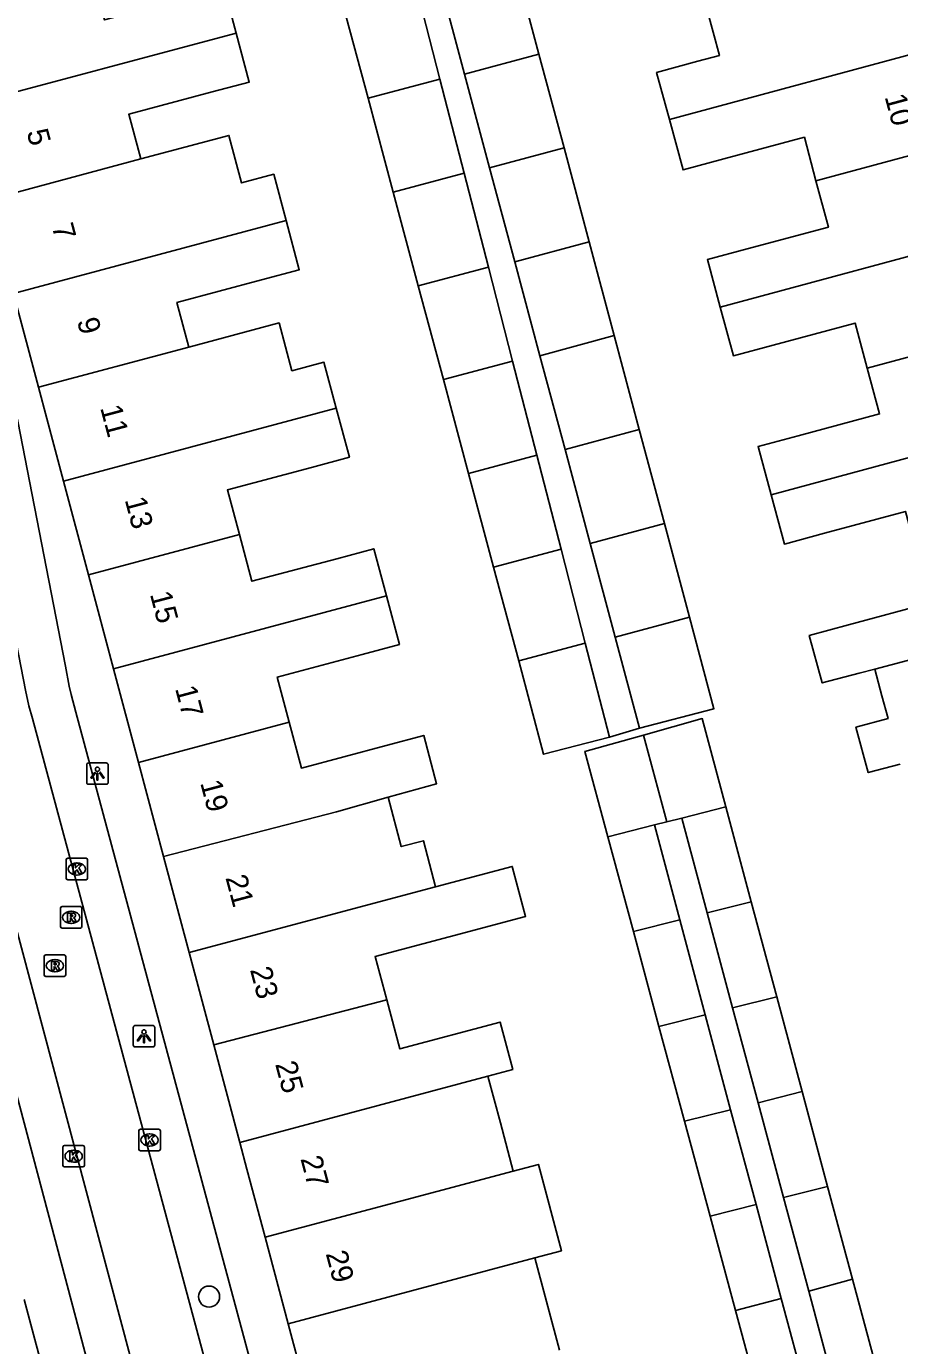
# Model space of a CAD drawing. Extents: x 162542 to 163144, y 380786 to 381511.
# Drawn here: x 162877.3 to 162917.9, y 380991.8 to 381053 of the extents above; entities that cross this region are included whole.
import ezdxf

# ---------------------------------------------------------------- set-up
doc = ezdxf.new("R2010")
doc.units = 0
for name, color, linetype in [('IMGEO_Boom', 7, 'Continuous'), ('IMGEO_Kolk', 7, 'Continuous'), ('IMGEO_Lichtpunt', 7, 'Continuous'), ('IMGEO_Pand', 7, 'Continuous'), ('IMGEO_Pand_nummerreeks', 7, 'Continuous'), ('IMGEO_Rijbaan_lokaal_open', 7, 'Continuous'), ('IMGEO_Rioolput', 7, 'Continuous'), ('IMGEO_Voetpad_open', 7, 'Continuous')]:
    doc.layers.add(name, color=color, linetype=linetype)

msp = doc.modelspace()

# ---------------------------------------------------------------- linework, layer by layer
at = {"layer": 'IMGEO_Boom'}
msp.add_circle((162885.816, 380994.079), 0.489, dxfattribs=at)
at = {"layer": 'IMGEO_Kolk'}
for p, q in [((162879.178, 381013.497), (162879.178, 381014.349)), ((162879.253, 381014.423), (162880.105, 381014.423)), ((162880.179, 381014.349), (162880.179, 381013.497)), ((162879.666, 381014.203), (162879.691, 381014.203)), ((162880.105, 381013.423), (162879.253, 381013.423)), ((162879.689, 381013.643), (162879.664, 381013.643)), ((162882.554, 381000.921), (162882.554, 381001.773)), ((162882.629, 381001.847), (162883.481, 381001.847)), ((162883.042, 381001.627), (162883.067, 381001.627)), ((162883.555, 381001.773), (162883.555, 381000.921)), ((162879.029, 381000.17), (162879.029, 381001.022)), ((162879.104, 381001.096), (162879.956, 381001.096)), ((162879.517, 381000.876), (162879.542, 381000.876)), ((162880.03, 381001.022), (162880.03, 381000.17)), ((162883.481, 381000.847), (162882.629, 381000.847)), ((162883.065, 381001.067), (162883.04, 381001.067)), ((162879.54, 381000.316), (162879.515, 381000.316)), ((162879.956, 381000.096), (162879.104, 381000.096))]:
    msp.add_line(p, q, dxfattribs=at)
for points in [[(162879.178, 381013.497), (162879.178, 381014.349)], [(162879.253, 381014.423), (162880.105, 381014.423)], [(162880.179, 381014.349), (162880.179, 381013.497)], [(162879.499, 381014.123), (162879.622, 381014.123), (162879.622, 381013.972), (162879.752, 381014.123), (162879.916, 381014.123), (162879.77, 381013.972), (162879.923, 381013.723), (162879.771, 381013.723), (162879.686, 381013.887), (162879.622, 381013.82), (162879.622, 381013.723), (162879.499, 381013.723), (162879.499, 381014.123)], [(162880.105, 381013.423), (162879.253, 381013.423)], [(162882.554, 381000.921), (162882.554, 381001.773)], [(162882.629, 381001.847), (162883.481, 381001.847)], [(162882.875, 381001.547), (162882.998, 381001.547), (162882.998, 381001.396), (162883.128, 381001.547), (162883.292, 381001.547), (162883.146, 381001.396), (162883.299, 381001.147), (162883.147, 381001.147), (162883.062, 381001.311), (162882.998, 381001.244), (162882.998, 381001.147), (162882.875, 381001.147), (162882.875, 381001.547)], [(162883.555, 381001.773), (162883.555, 381000.921)], [(162879.029, 381000.17), (162879.029, 381001.022)], [(162879.104, 381001.096), (162879.956, 381001.096)], [(162880.03, 381001.022), (162880.03, 381000.17)], [(162883.481, 381000.847), (162882.629, 381000.847)], [(162879.35, 381000.796), (162879.473, 381000.796), (162879.473, 381000.645), (162879.603, 381000.796), (162879.767, 381000.796), (162879.621, 381000.645), (162879.774, 381000.396), (162879.622, 381000.396), (162879.537, 381000.56), (162879.473, 381000.493), (162879.473, 381000.396), (162879.35, 381000.396), (162879.35, 381000.796)], [(162879.956, 381000.096), (162879.104, 381000.096)]]:
    msp.add_lwpolyline(points, dxfattribs=at)
for centre, start, end in [((162879.255, 381014.347), 91.55205, 178.44795), ((162879.255, 381014.347), 91.55205, 178.44795), ((162880.103, 381014.347), 1.55205, 88.44795), ((162880.103, 381014.347), 1.55205, 88.44795), ((162879.255, 381013.499), 181.55205, 268.44795), ((162879.255, 381013.499), 181.55205, 268.44795), ((162880.103, 381013.499), 271.55205, 358.44795), ((162880.103, 381013.499), 271.55205, 358.44795), ((162882.631, 381001.771), 91.55205, 178.44795), ((162882.631, 381001.771), 91.55205, 178.44795), ((162883.479, 381001.771), 1.55205, 88.44795), ((162883.479, 381001.771), 1.55205, 88.44795), ((162879.106, 381001.02), 91.55205, 178.44795), ((162879.106, 381001.02), 91.55205, 178.44795), ((162879.954, 381001.02), 1.55205, 88.44795), ((162879.954, 381001.02), 1.55205, 88.44795), ((162882.631, 381000.923), 181.55205, 268.44795), ((162882.631, 381000.923), 181.55205, 268.44795), ((162883.479, 381000.923), 271.55205, 358.44795), ((162883.479, 381000.923), 271.55205, 358.44795), ((162879.106, 381000.172), 181.55205, 268.44795), ((162879.106, 381000.172), 181.55205, 268.44795), ((162879.954, 381000.172), 271.55205, 358.44795), ((162879.954, 381000.172), 271.55205, 358.44795)]:
    msp.add_arc(centre, 0.0765, start, end, dxfattribs=at)
for centre, major_axis, ratio, start_param, end_param in [((162879.665, 381013.923), (-0.387, 0.002), 0.722429, 4.712389, 7.853982), ((162879.69, 381013.923), (-0.39, 0.002), 0.717154, 1.570796, 4.712389), ((162883.041, 381001.347), (-0.387, 0.002), 0.722429, 4.712389, 7.853982), ((162883.066, 381001.347), (-0.39, 0.002), 0.717154, 1.570796, 4.712389), ((162879.516, 381000.596), (-0.387, 0.002), 0.722429, 4.712389, 7.853982), ((162879.541, 381000.596), (-0.39, 0.002), 0.717154, 1.570796, 4.712389)]:
    msp.add_ellipse(centre, major_axis=major_axis, ratio=ratio, start_param=start_param, end_param=end_param, dxfattribs=at)
at = {"layer": 'IMGEO_Lichtpunt'}
for p, q in [((162880.136, 381018.756), (162880.136, 381017.949)), ((162880.136, 381018.756), (162880.136, 381017.949)), ((162881.038, 381018.851), (162880.23, 381018.851)), ((162881.038, 381018.851), (162880.23, 381018.851)), ((162881.132, 381017.949), (162881.132, 381018.756)), ((162881.132, 381017.949), (162881.132, 381018.756)), ((162880.23, 381017.855), (162881.038, 381017.855)), ((162880.23, 381017.855), (162881.038, 381017.855)), ((162882.296, 381006.567), (162882.296, 381005.76)), ((162882.296, 381006.567), (162882.296, 381005.76)), ((162883.198, 381006.662), (162882.39, 381006.662)), ((162883.198, 381006.662), (162882.39, 381006.662)), ((162883.292, 381005.76), (162883.292, 381006.567)), ((162883.292, 381005.76), (162883.292, 381006.567)), ((162882.39, 381005.666), (162883.198, 381005.666)), ((162882.39, 381005.666), (162883.198, 381005.666))]:
    msp.add_line(p, q, dxfattribs=at)
for points in [[(162880.51, 381018.42), (162880.549, 381018.392), (162880.361, 381018.13), (162880.323, 381018.157), (162880.51, 381018.42)], [(162880.612, 381018.372), (162880.659, 381018.372), (162880.659, 381018.05), (162880.612, 381018.05), (162880.612, 381018.372)], [(162880.722, 381018.392), (162880.76, 381018.419), (162880.947, 381018.157), (162880.908, 381018.129), (162880.722, 381018.392)], [(162882.67, 381006.231), (162882.709, 381006.203), (162882.521, 381005.941), (162882.483, 381005.968), (162882.67, 381006.231)], [(162882.772, 381006.183), (162882.819, 381006.183), (162882.819, 381005.861), (162882.772, 381005.861), (162882.772, 381006.183)], [(162882.882, 381006.203), (162882.92, 381006.23), (162883.107, 381005.968), (162883.068, 381005.94), (162882.882, 381006.203)]]:
    msp.add_lwpolyline(points, dxfattribs=at)
for centre in [(162880.635, 381018.554), (162882.795, 381006.365)]:
    msp.add_circle(centre, 0.0994, dxfattribs=at)
for centre, start, end in [((162880.23, 381018.756), 90, 180), ((162880.23, 381018.756), 90, 180), ((162881.038, 381018.756), 0, 90), ((162881.038, 381018.756), 0, 90), ((162880.23, 381017.949), 180, 270), ((162880.23, 381017.949), 180, 270), ((162881.038, 381017.949), 270, 0), ((162881.038, 381017.949), 270, 360), ((162882.39, 381006.567), 90, 180), ((162882.39, 381006.567), 90, 180), ((162883.198, 381006.567), 0, 90), ((162883.198, 381006.567), 0, 90), ((162882.39, 381005.76), 180, 270), ((162882.39, 381005.76), 180, 270), ((162883.198, 381005.76), 270, 0), ((162883.198, 381005.76), 270, 360)]:
    msp.add_arc(centre, 0.0946, start, end, dxfattribs=at)
at = {"layer": 'IMGEO_Pand'}
for points in [[(162899.968, 381056.105), (162901.132, 381051.748)], [(162880.376, 381055.497), (162880.954, 381053.33), (162884.793, 381054.354), (162886.511, 381054.812), (162887.069, 381052.723)], [(162895.413, 381054.951), (162896.537, 381050.586)], [(162897.675, 381050.817), (162896.509, 381055.174)], [(162893.198, 381049.694), (162892.032, 381054.049)], [(162907.188, 381048.708), (162906.595, 381050.896), (162908.502, 381051.409), (162909.513, 381051.681), (162908.93, 381053.847)], [(162874.41, 381049.342), (162887.069, 381052.723)], [(162887.069, 381052.723), (162887.678, 381050.446), (162885.958, 381049.987), (162882.087, 381048.954), (162882.642, 381046.876)], [(162897.675, 381050.817), (162901.132, 381051.748)], [(162901.132, 381051.748), (162902.297, 381047.391)], [(162907.188, 381048.708), (162919.932, 381052.138)], [(162896.537, 381050.586), (162893.198, 381049.694)], [(162896.537, 381050.586), (162897.661, 381046.225)], [(162898.842, 381046.462), (162897.675, 381050.817)], [(162894.363, 381045.344), (162893.198, 381049.694)], [(162913.993, 381045.869), (162913.452, 381047.882), (162909.721, 381046.879), (162907.823, 381046.369), (162907.188, 381048.708)], [(162882.642, 381046.876), (162886.74, 381047.97), (162887.328, 381045.769), (162888.821, 381046.167), (162889.395, 381044.017)], [(162902.297, 381047.391), (162898.842, 381046.462)], [(162902.297, 381047.391), (162903.461, 381043.034)], [(162921.104, 381047.783), (162913.993, 381045.869)], [(162882.642, 381046.876), (162875.571, 381044.988)], [(162897.661, 381046.225), (162894.363, 381045.344)], [(162897.661, 381046.225), (162898.785, 381041.862)], [(162900.008, 381042.105), (162898.842, 381046.462)], [(162909.549, 381040.002), (162908.952, 381042.205), (162910.798, 381042.702), (162914.572, 381043.718), (162913.993, 381045.869)], [(162895.528, 381040.992), (162894.363, 381045.344)], [(162889.395, 381044.017), (162876.732, 381040.635)], [(162889.395, 381044.017), (162890.006, 381041.734), (162888.254, 381041.266), (162884.324, 381040.217), (162884.877, 381038.146)], [(162922.276, 381043.428), (162909.549, 381040.002)], [(162903.461, 381043.034), (162900.008, 381042.105)], [(162903.461, 381043.034), (162904.625, 381038.677)], [(162895.528, 381040.992), (162898.785, 381041.862)], [(162898.785, 381041.862), (162899.91, 381037.497)], [(162901.175, 381037.748), (162900.008, 381042.105)], [(162876.732, 381040.635), (162877.894, 381036.28)], [(162896.694, 381036.638), (162895.528, 381040.992)], [(162916.376, 381037.17), (162915.813, 381039.263), (162911.999, 381038.237), (162910.162, 381037.743), (162909.549, 381040.002)], [(162884.877, 381038.146), (162889.066, 381039.265), (162889.659, 381037.048), (162891.151, 381037.446), (162891.722, 381035.31)], [(162916.376, 381037.17), (162923.447, 381039.073)], [(162901.175, 381037.748), (162904.625, 381038.677)], [(162904.625, 381038.677), (162905.789, 381034.321)], [(162884.877, 381038.146), (162877.894, 381036.28)], [(162902.341, 381033.393), (162901.175, 381037.748)], [(162896.694, 381036.638), (162899.91, 381037.497)], [(162899.91, 381037.497), (162901.034, 381033.134)], [(162911.91, 381031.297), (162911.305, 381033.527), (162913.171, 381034.029), (162916.947, 381035.045), (162916.376, 381037.17)], [(162897.859, 381032.286), (162896.694, 381036.638)], [(162877.894, 381036.28), (162879.055, 381031.927)], [(162879.055, 381031.927), (162891.722, 381035.31)], [(162891.722, 381035.31), (162892.33, 381033.032), (162890.568, 381032.562), (162886.669, 381031.521), (162887.223, 381029.444)], [(162924.619, 381034.718), (162911.91, 381031.297)], [(162902.341, 381033.393), (162905.789, 381034.321)], [(162905.789, 381034.321), (162906.954, 381029.963)], [(162903.507, 381029.035), (162902.341, 381033.393)], [(162897.859, 381032.286), (162901.034, 381033.134)], [(162901.034, 381033.134), (162902.158, 381028.769)], [(162899.025, 381027.932), (162897.859, 381032.286)], [(162880.217, 381027.572), (162879.055, 381031.927)], [(162918.701, 381028.454), (162918.145, 381030.518), (162914.388, 381029.507), (162912.531, 381029.007), (162911.91, 381031.297)], [(162906.954, 381029.963), (162903.507, 381029.035)], [(162906.954, 381029.963), (162908.119, 381025.605)], [(162887.223, 381029.444), (162880.217, 381027.572)], [(162887.223, 381029.444), (162887.801, 381027.276), (162891.74, 381028.327), (162893.464, 381028.787), (162894.048, 381026.603)], [(162904.674, 381024.677), (162903.507, 381029.035)], [(162902.158, 381028.769), (162899.025, 381027.932)], [(162902.158, 381028.769), (162903.282, 381024.407)], [(162916.718, 381023.197), (162916.001, 381023.006), (162914.28, 381022.557), (162913.68, 381024.767), (162915.496, 381025.256), (162919.287, 381026.276), (162918.701, 381028.454)], [(162900.19, 381023.581), (162899.025, 381027.932)], [(162881.378, 381023.219), (162880.217, 381027.572)], [(162894.048, 381026.603), (162881.378, 381023.219)], [(162894.048, 381026.603), (162894.652, 381024.342), (162892.926, 381023.882), (162888.978, 381022.829), (162889.537, 381020.734)], [(162904.674, 381024.677), (162908.119, 381025.605)], [(162908.119, 381025.605), (162909.254, 381021.358), (162905.802, 381020.465)], [(162916.718, 381023.197), (162920.524, 381024.21), (162927.007, 381025.845)], [(162900.19, 381023.581), (162903.282, 381024.407)], [(162903.282, 381024.407), (162904.405, 381020.05)], [(162905.802, 381020.465), (162904.674, 381024.677)], [(162904.405, 381020.05), (162901.349, 381019.253), (162900.19, 381023.581)], [(162881.378, 381023.219), (162882.539, 381018.864)], [(162917.905, 381018.795), (162916.417, 381018.399), (162915.85, 381020.506), (162917.337, 381020.906), (162917.054, 381021.954), (162916.718, 381023.197)], [(162889.537, 381020.734), (162882.539, 381018.864)], [(162889.537, 381020.734), (162890.104, 381018.608), (162894.038, 381019.658), (162895.779, 381020.123), (162896.377, 381017.884), (162894.132, 381017.251)], [(162909.809, 381016.806), (162908.711, 381020.902), (162905.985, 381020.143)], [(162905.985, 381020.143), (162903.26, 381019.384), (162904.328, 381015.423)], [(162905.985, 381020.143), (162907.069, 381016.115)], [(162882.539, 381018.864), (162883.7, 381014.511)], [(162894.132, 381017.251), (162891.731, 381016.575), (162883.7, 381014.511)], [(162894.132, 381017.251), (162894.742, 381014.963), (162895.766, 381015.236), (162896.336, 381013.099)], [(162907.757, 381016.289), (162909.809, 381016.806)], [(162910.991, 381012.402), (162909.809, 381016.806)], [(162907.069, 381016.115), (162907.757, 381016.289)], [(162907.757, 381016.289), (162908.94, 381011.884)], [(162904.328, 381015.423), (162906.491, 381015.969)], [(162906.491, 381015.969), (162907.069, 381016.115)], [(162907.671, 381011.564), (162906.491, 381015.969)], [(162904.328, 381015.423), (162905.515, 381011.02)], [(162883.7, 381014.511), (162884.891, 381010.046)], [(162896.336, 381013.099), (162899.895, 381014.048), (162900.514, 381011.725), (162896.956, 381010.776), (162893.527, 381009.861), (162894.062, 381007.856)], [(162884.891, 381010.046), (162896.336, 381013.099)], [(162908.94, 381011.884), (162910.991, 381012.402)], [(162910.124, 381007.48), (162908.94, 381011.884)], [(162910.991, 381012.402), (162912.172, 381007.997)], [(162905.515, 381011.02), (162907.671, 381011.564)], [(162907.671, 381011.564), (162908.851, 381007.159)], [(162906.703, 381006.617), (162905.515, 381011.02)], [(162884.891, 381010.046), (162886.035, 381005.76)], [(162886.035, 381005.76), (162894.062, 381007.856)], [(162894.062, 381007.856), (162894.671, 381005.574), (162899.329, 381006.818), (162899.916, 381004.618), (162898.764, 381004.311)], [(162910.124, 381007.48), (162912.172, 381007.997)], [(162912.172, 381007.997), (162913.354, 381003.593)], [(162906.703, 381006.617), (162908.851, 381007.159)], [(162908.851, 381007.159), (162910.031, 381002.755)], [(162911.308, 381003.077), (162910.124, 381007.48)], [(162907.89, 381002.215), (162906.703, 381006.617)], [(162886.035, 381005.76), (162887.241, 381001.237)], [(162887.241, 381001.237), (162898.764, 381004.311)], [(162898.764, 381004.311), (162899.344, 381002.139), (162899.94, 380999.906)], [(162913.354, 381003.593), (162911.308, 381003.077)], [(162913.354, 381003.593), (162914.535, 380999.191)], [(162910.031, 381002.755), (162907.89, 381002.215)], [(162910.031, 381002.755), (162911.21, 380998.352)], [(162912.491, 380998.675), (162911.308, 381003.077)], [(162909.077, 380997.814), (162907.89, 381002.215)], [(162888.416, 380996.831), (162887.571, 381000), (162887.241, 381001.237)], [(162899.94, 380999.906), (162901.103, 381000.217), (162902.175, 380996.204), (162900.934, 380995.873)], [(162899.94, 380999.906), (162896.385, 380998.957), (162888.416, 380996.831)], [(162914.535, 380999.191), (162912.491, 380998.675)], [(162914.535, 380999.191), (162915.691, 380994.881)], [(162913.656, 380994.339), (162912.491, 380998.675)], [(162909.077, 380997.814), (162911.21, 380998.352)], [(162910.258, 380993.435), (162909.077, 380997.814)], [(162911.21, 380998.352), (162912.376, 380993.998)], [(162888.416, 380996.831), (162889.486, 380992.819)], [(162889.486, 380992.819), (162900.934, 380995.873)], [(162900.934, 380995.873), (162902.089, 380991.591)], [(162915.691, 380994.881), (162913.656, 380994.339)], [(162915.691, 380994.881), (162916.846, 380990.574)], [(162914.813, 380990.033), (162913.656, 380994.339)], [(162877.237, 380993.949), (162878.397, 380989.605)], [(162912.376, 380993.998), (162910.258, 380993.435)], [(162912.376, 380993.998), (162913.53, 380989.691)], [(162911.42, 380989.13), (162910.258, 380993.435)], [(162890.629, 380988.534), (162889.486, 380992.819)]]:
    msp.add_lwpolyline(points, dxfattribs=at)
at = {"layer": 'IMGEO_Rijbaan_lokaal_open'}
for points in [[(162887.481, 380984.235), (162877.62, 381020.908), (162877.455, 381021.493), (162877.298, 381022.222), (162875.5, 381031.389)], [(162872.262, 381030.754), (162874.033, 381021.78), (162884.203, 380983.645), (162884.27, 380983.395)]]:
    msp.add_lwpolyline(points, dxfattribs=at)
at = {"layer": 'IMGEO_Rioolput'}
for p, q in [((162878.914, 381011.255), (162878.914, 381012.107)), ((162878.989, 381012.181), (162879.841, 381012.181)), ((162879.402, 381011.961), (162879.427, 381011.961)), ((162879.915, 381012.107), (162879.915, 381011.255)), ((162879.425, 381011.401), (162879.4, 381011.401)), ((162879.841, 381011.181), (162878.989, 381011.181)), ((162878.16, 381009.011), (162878.16, 381009.863)), ((162878.235, 381009.937), (162879.087, 381009.937)), ((162878.648, 381009.717), (162878.673, 381009.717)), ((162879.161, 381009.863), (162879.161, 381009.011)), ((162879.087, 381008.937), (162878.235, 381008.937)), ((162878.671, 381009.157), (162878.646, 381009.157))]:
    msp.add_line(p, q, dxfattribs=at)
for points in [[(162878.914, 381011.255), (162878.914, 381012.107)], [(162878.989, 381012.181), (162879.841, 381012.181)], [(162879.503, 381011.879), (162879.251, 381011.881), (162879.251, 381011.481)], [(162879.915, 381012.107), (162879.915, 381011.255)], [(162879.251, 381011.481), (162879.375, 381011.481), (162879.375, 381011.643), (162879.386, 381011.643)], [(162879.429, 381011.8), (162879.375, 381011.8), (162879.375, 381011.719)], [(162879.375, 381011.719), (162879.427, 381011.719)], [(162879.433, 381011.614), (162879.504, 381011.481), (162879.644, 381011.481), (162879.579, 381011.607)], [(162879.841, 381011.181), (162878.989, 381011.181)], [(162878.16, 381009.011), (162878.16, 381009.863)], [(162878.235, 381009.937), (162879.087, 381009.937)], [(162878.749, 381009.635), (162878.497, 381009.637), (162878.497, 381009.237)], [(162878.497, 381009.237), (162878.621, 381009.237), (162878.621, 381009.399), (162878.632, 381009.399)], [(162878.675, 381009.556), (162878.621, 381009.556), (162878.621, 381009.475)], [(162878.621, 381009.475), (162878.673, 381009.475)], [(162879.161, 381009.863), (162879.161, 381009.011)], [(162879.087, 381008.937), (162878.235, 381008.937)], [(162878.679, 381009.37), (162878.75, 381009.237), (162878.89, 381009.237), (162878.825, 381009.363)]]:
    msp.add_lwpolyline(points, dxfattribs=at)
for centre, radius, start, end in [((162878.991, 381012.105), 0.0765, 91.55205, 178.44795), ((162878.991, 381012.105), 0.0765, 91.55205, 178.44795), ((162879.502, 381011.769), 0.109, 350.36119, 89.41601), ((162879.839, 381012.105), 0.0765, 1.55205, 88.44795), ((162879.839, 381012.105), 0.0765, 1.55205, 88.44795), ((162878.991, 381011.257), 0.0765, 181.55205, 268.44795), ((162878.991, 381011.257), 0.0765, 181.55205, 268.44795), ((162879.385, 381011.59), 0.0533, 26.02933, 88.69889), ((162879.411, 381011.908), 0.19, 274.7715, 282.96867), ((162879.435, 381011.704), 0.0964, 77.00612, 93.18647), ((162879.449, 381011.761), 0.0378, 276.66336, 79.67722), ((162879.5, 381011.769), 0.112, 277.58423, 350.98172), ((162879.484, 381011.554), 0.108, 29.51342, 73.79051), ((162879.839, 381011.257), 0.0765, 271.55205, 358.44795), ((162879.839, 381011.257), 0.0765, 271.55205, 358.44795), ((162878.237, 381009.861), 0.0765, 91.55205, 178.44795), ((162878.237, 381009.861), 0.0765, 91.55205, 178.44795), ((162878.631, 381009.346), 0.0533, 26.02933, 88.69889), ((162878.657, 381009.664), 0.19, 274.7715, 282.96867), ((162878.681, 381009.46), 0.0964, 77.00612, 93.18647), ((162878.695, 381009.517), 0.0378, 276.66336, 79.67722), ((162878.748, 381009.525), 0.109, 350.36119, 89.41601), ((162878.746, 381009.525), 0.112, 277.58423, 350.98172), ((162878.73, 381009.31), 0.108, 29.51342, 73.79051), ((162879.085, 381009.861), 0.0765, 1.55205, 88.44795), ((162879.085, 381009.861), 0.0765, 1.55205, 88.44795), ((162878.237, 381009.013), 0.0765, 181.55205, 268.44795), ((162878.237, 381009.013), 0.0765, 181.55205, 268.44795), ((162879.085, 381009.013), 0.0765, 271.55205, 358.44795), ((162879.085, 381009.013), 0.0765, 271.55205, 358.44795)]:
    msp.add_arc(centre, radius, start, end, dxfattribs=at)
for centre, major_axis, ratio, start_param, end_param in [((162879.401, 381011.681), (-0.387, 0.002), 0.722429, 4.712389, 7.853982), ((162879.426, 381011.681), (-0.39, 0.002), 0.717154, 1.570796, 4.712389), ((162878.647, 381009.437), (-0.387, 0.002), 0.722429, 4.712389, 7.853982), ((162878.672, 381009.437), (-0.39, 0.002), 0.717154, 1.570796, 4.712389)]:
    msp.add_ellipse(centre, major_axis=major_axis, ratio=ratio, start_param=start_param, end_param=end_param, dxfattribs=at)
at = {"layer": 'IMGEO_Voetpad_open'}
for points in [[(162903.319, 380932.863), (162892.108, 380974.822), (162879.625, 381021.207), (162879.415, 381022.016), (162879.319, 381022.406), (162879.144, 381023.334), (162876.936, 381034.701), (162876.741, 381035.545), (162876.464, 381036.645), (162868.265, 381067.311)], [(162902.951, 380908.79), (162898.843, 380924.15), (162898.786, 380924.4), (162898.683, 380924.706), (162897.228, 380928.095), (162896.835, 380929.036), (162896.579, 380929.758), (162896.332, 380930.722), (162882.251, 380983.223), (162872.201, 381021.07), (162869.619, 381033.902), (162863.623, 381056.326)], [(162904.405, 381020.05), (162905.802, 381020.465)]]:
    msp.add_lwpolyline(points, dxfattribs=at)

# ---------------------------------------------------------------- texts
at = {"layer": 'IMGEO_Pand_nummerreeks'}
for s, rotation, p in [('10', 285.0608, (162917.174, 381049.766)), ('5', 284.93491, (162877.339, 381048.134)), ('7', 284.93491, (162878.507, 381043.755)), ('9', 284.93491, (162879.675, 381039.376)), ('11', 284.93491, (162880.755, 381035.332)), ('13', 284.93491, (162881.895, 381031.063)), ('15', 284.93491, (162883.063, 381026.683)), ('17', 284.93491, (162884.231, 381022.304)), ('19', 284.9368, (162885.398, 381017.925)), ('21', 284.9368, (162886.571, 381013.524)), ('23', 284.9368, (162887.71, 381009.254)), ('25', 284.9368, (162888.878, 381004.875)), ('27', 284.93223, (162890.052, 381000.483)), ('29', 284.93439, (162891.225, 380996.079))]:
    msp.add_text(s, height=1, rotation=rotation, dxfattribs=at).set_placement(p)

doc.saveas('drawing.dxf')
